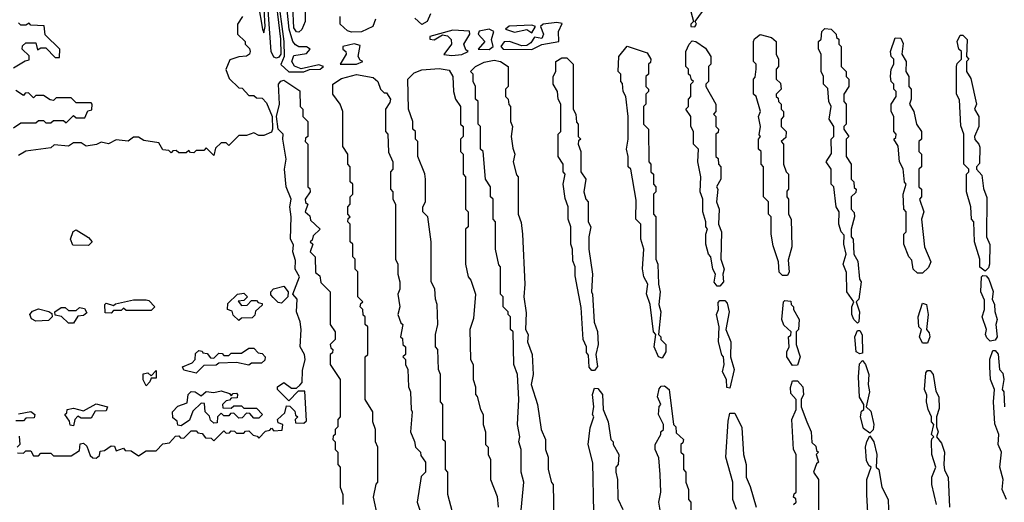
# Model space of a CAD drawing. Extents: x 2737310 to 2869991, y 870230 to 1012730.
# Tile 271 of 479: x 2780660 to 2784591, y 945284 to 947212. Entities that reach past the tile are written whole.
import ezdxf

# ---------------------------------------------------------------- set-up
doc = ezdxf.new("R2010")
doc.units = 0

msp = doc.modelspace()

# ---------------------------------------------------------------- linework, layer by layer
at = {"layer": '0CON02XD'}
for points in [[(2781775, 947162.5), (2781765, 947163.3), (2781755, 947180), (2781750.8, 947265), (2781744.4, 947285), (2781746.7, 947325), (2781734.5, 947365), (2781743.3, 947415), (2781735, 947520), (2781747, 947507), (2781773, 947383), (2781787.5, 947345), (2781790, 947285), (2781800, 947265), (2781800, 947205), (2781787, 947173), (2781775, 947162.5)], [(2781685, 947058.1), (2781675, 947062.5), (2781664.5, 947085), (2781646.8, 947325), (2781650.5, 947349.5), (2781662.5, 947367.5), (2781676.3, 947346.3), (2781701.4, 947135), (2781702.1, 947075), (2781695, 947061.9), (2781685, 947058.1)], [(2781795, 947003.8), (2781817, 947013), (2781860, 947015), (2781872.5, 947025), (2781855, 947032.5), (2781783.6, 947016.4), (2781757.2, 947027.2), (2781746.5, 947045), (2781755, 947069.4), (2781805, 947076.7), (2781820, 947095), (2781805, 947103.3), (2781775, 947103.8), (2781761.3, 947111.3), (2781750.6, 947125), (2781736.2, 947175), (2781717.7, 947355)], [(2781612.5, 947275), (2781630, 947175), (2781635, 947160), (2781640, 947185), (2781632.2, 947325)], [(2781689.1, 947315), (2781714.1, 947125), (2781715.6, 947065), (2781702.7, 947032.7), (2781735, 947004), (2781795, 947003.8)], [(2782300, 947235), (2782287.5, 947205), (2782265, 947193.3)], [(2783355, 947183.3), (2783362.5, 947195), (2783357.5, 947205), (2783386.2, 947245), (2783387, 947257), (2783350, 947255), (2783340, 947245), (2783350, 947205), (2783340, 947195), (2783340, 947185), (2783355, 947183.3)], [(2780635, 947020), (2780681.7, 947048.3), (2780698.3, 947051.7), (2780698.3, 947068.3), (2780670, 947095), (2780671.7, 947108.3), (2780685, 947120), (2780725, 947120), (2780731.7, 947091.7), (2780745, 947100), (2780765, 947100), (2780801.7, 947061.7), (2780818.3, 947061.7), (2780820, 947095), (2780761.7, 947151.7), (2780758.3, 947188.3), (2780705, 947190), (2780698.3, 947198.3), (2780685, 947190), (2780665, 947190), (2780655, 947200)], [(2781550, 947225), (2781530, 947195), (2781530, 947155), (2781560, 947125), (2781560, 947115), (2781577, 947097), (2781580, 947085), (2781577.5, 947075), (2781565, 947066.7), (2781535, 947064), (2781498.8, 947051.2), (2781483.6, 947013.6), (2781497, 946977), (2781535, 946940), (2781548.3, 946938.3), (2781575, 946910), (2781595, 946910), (2781605, 946900), (2781628.3, 946898.3), (2781645, 946880), (2781667.5, 946825), (2781670, 946775), (2781665, 946762.5), (2781635, 946750), (2781615, 946750), (2781595, 946760), (2781565, 946750), (2781535, 946750), (2781495, 946710), (2781485, 946720), (2781465, 946720), (2781441.7, 946698.3), (2781435, 946670), (2781405, 946700), (2781395, 946690), (2781365, 946690), (2781355, 946680), (2781341.7, 946681.7), (2781335, 946690), (2781325, 946680), (2781295, 946680), (2781285, 946690), (2781271.7, 946688.3), (2781265, 946680), (2781255, 946690), (2781231.7, 946691.7), (2781215, 946720), (2781155, 946730), (2781135, 946742.5), (2781115, 946742.5), (2781093, 946727), (2781045, 946732.5), (2781015, 946716.7), (2780985, 946722.5), (2780967, 946713), (2780925, 946707.5), (2780905, 946720), (2780875, 946720), (2780855, 946707.5), (2780798.3, 946711.7), (2780785, 946700), (2780685, 946687.5), (2780655, 946670)], [(2781985, 947162.5), (2781968.3, 947168.3), (2781940, 947195), (2781940, 947225)], [(2782080, 947215), (2782070, 947185), (2782025, 947163.3), (2781985, 947162.5)], [(2782265, 947193.3), (2782238.3, 947218.3)], [(2782705, 947093.3), (2782745, 947112.5), (2782812.5, 947125), (2782810.8, 947165), (2782826.4, 947196.4), (2782805, 947201.2), (2782750, 947195), (2782740, 947185), (2782751.2, 947155), (2782745, 947137.5), (2782715, 947142.5), (2782700.7, 947119.3), (2782685, 947108.8), (2782665, 947108), (2782615.6, 947125.6), (2782595, 947124), (2782581.2, 947105), (2782590, 947095), (2782705, 947093.3)], [(2782385, 947068.8), (2782425, 947073.8), (2782450, 947085), (2782441.2, 947091.2), (2782432.9, 947115), (2782457.5, 947155), (2782456.1, 947166.1), (2782389.3, 947170.7), (2782297.5, 947145), (2782297.5, 947135), (2782315, 947131.2), (2782348.3, 947151.7), (2782368.3, 947148.3), (2782383.1, 947133.1), (2782384.3, 947115), (2782353.3, 947073.3), (2782385, 947068.8)], [(2782535, 947093.8), (2782550, 947105), (2782543.6, 947133.6), (2782552.5, 947165), (2782535, 947173.8), (2782494, 947166), (2782490, 947155), (2782517.5, 947125), (2782490, 947095), (2782535, 947093.8)], [(2782705, 947160), (2782720, 947185), (2782705, 947190), (2782614.1, 947185.9), (2782600, 947175), (2782635, 947162), (2782685, 947173.3), (2782705, 947160)], [(2784005, 946000), (2783990, 946015), (2783982.5, 946035), (2783982.5, 946065), (2783990, 946085), (2783962.5, 946125), (2783961.7, 946201.7), (2783947.5, 946235), (2783960, 946275), (2783950, 946315), (2783951.7, 946351.7), (2783940, 946365), (2783930, 946395), (2783932.5, 946445), (2783920, 946465), (2783910, 946545), (2783900, 946555), (2783900, 946615), (2783880, 946645), (2783901.7, 946678.3), (2783900, 946735), (2783910, 946745), (2783910, 946785), (2783892.5, 946815), (2783900, 946865), (2783890, 946885), (2783887, 946937), (2783870, 946955), (2783870, 946985), (2783860, 947005), (2783860, 947075), (2783850, 947095), (2783850, 947125), (2783860, 947135), (2783862.5, 947165), (2783875, 947176.7), (2783900, 947175), (2783920, 947155), (2783921.7, 947141.7), (2783930, 947135), (2783930, 947115), (2783940, 947105), (2783940, 947025), (2783960, 947005), (2783960, 946985), (2783970, 946975), (2783970, 946945), (2783950, 946915), (2783950, 946885), (2783960, 946875), (2783960, 946795), (2783950, 946785), (2783950, 946775), (2783970, 946745), (2783960, 946735), (2783960, 946665), (2783980, 946635), (2783980, 946575), (2783990, 946565), (2783991.7, 946541.7), (2784000, 946535), (2783998.3, 946521.7), (2783980, 946505), (2783980, 946455), (2783991.7, 946441.7), (2783993.3, 946425), (2783980, 946375), (2783980, 946345), (2783987.5, 946335), (2783990, 946275), (2784007, 946247), (2784012.5, 946175), (2784020, 946165), (2784010, 946095), (2784000, 946085), (2784012.5, 946045), (2784010, 946005), (2784005, 946000)], [(2783455, 946147.5), (2783445, 946147.5), (2783433, 946163), (2783437.5, 946195), (2783427.5, 946215), (2783420, 946265), (2783410, 946275), (2783400, 946315), (2783400, 946355), (2783406.7, 946376.7), (2783400, 946385), (2783400, 946405), (2783387.5, 946445), (2783387.5, 946495), (2783377.5, 946525), (2783380, 946585), (2783367.5, 946645), (2783370, 946695), (2783350, 946715), (2783350, 946765), (2783340, 946785), (2783340, 946825), (2783320, 946855), (2783330, 946865), (2783330, 946895), (2783340, 946905), (2783340, 946955), (2783350, 946965), (2783341.7, 946971.7), (2783338.3, 946988.3), (2783330, 946995), (2783330, 947015), (2783320, 947025), (2783320, 947085), (2783332.5, 947115), (2783345, 947127.5), (2783360, 947125), (2783398.3, 947098.3), (2783420, 947065), (2783420, 947035), (2783410, 947025), (2783410, 946965), (2783400, 946955), (2783400, 946945), (2783440, 946875), (2783440, 946845), (2783430, 946835), (2783440, 946825), (2783440, 946785), (2783450, 946775), (2783448.3, 946761.7), (2783440, 946755), (2783440, 946665), (2783448.3, 946658.3), (2783450, 946635), (2783460, 946625), (2783460, 946575), (2783442.5, 946545), (2783447.5, 946535), (2783442.5, 946485), (2783452.5, 946455), (2783450, 946395), (2783462.5, 946365), (2783460, 946255), (2783473.3, 946215), (2783467.5, 946195), (2783470, 946165), (2783455, 946147.5)], [(2783725, 946190), (2783705, 946190), (2783693, 946203), (2783690, 946245), (2783668.3, 946308.3), (2783660, 946355), (2783660, 946425), (2783650, 946435), (2783650, 946485), (2783630, 946505), (2783630, 946625), (2783620, 946635), (2783620, 946685), (2783610, 946695), (2783610, 946735), (2783617.5, 946745), (2783612.5, 946752.5), (2783617.5, 946785), (2783610, 946825), (2783617.5, 946845), (2783600, 946905), (2783590, 946915), (2783590, 946975), (2783597, 946983), (2783600, 947015), (2783600, 947035), (2783590, 947045), (2783590, 947125), (2783593.6, 947136.4), (2783617, 947153), (2783661.7, 947141.7), (2783680, 947125), (2783680, 947075), (2783690, 947055), (2783690, 947025), (2783680, 947015), (2783680, 946975), (2783698.3, 946958.3), (2783700, 946935), (2783680, 946915), (2783680, 946905), (2783688.3, 946898.3), (2783690, 946885), (2783700, 946875), (2783700, 946855), (2783710, 946845), (2783710, 946825), (2783700, 946815), (2783700, 946785), (2783720, 946765), (2783718.3, 946741.7), (2783700, 946725), (2783710, 946715), (2783710, 946635), (2783720, 946605), (2783730, 946595), (2783730, 946535), (2783723, 946527), (2783722.5, 946505), (2783730, 946495), (2783730, 946435), (2783740, 946415), (2783742.5, 946305), (2783728.3, 946251.7), (2783732.5, 946205), (2783725, 946190)], [(2784265, 946200), (2784245, 946200), (2784227.5, 946215), (2784221.7, 946251.7), (2784210, 946265), (2784190, 946315), (2784190, 946355), (2784200, 946365), (2784200, 946445), (2784190, 946455), (2784187.5, 946515), (2784200, 946555), (2784192.5, 946562.5), (2784187, 946617), (2784172.5, 946645), (2784167, 946707), (2784150, 946735), (2784158.3, 946741.7), (2784160, 946755), (2784150, 946765), (2784150, 946825), (2784140, 946845), (2784140, 946875), (2784160, 946905), (2784160, 946925), (2784150, 946935), (2784150, 946955), (2784140, 946965), (2784137.5, 946985), (2784140, 947015), (2784150, 947035), (2784150, 947055), (2784140, 947065), (2784137.5, 947085), (2784155, 947140), (2784178.3, 947138.3), (2784187, 947117), (2784182.5, 947075), (2784200, 947045), (2784197.5, 947005), (2784210, 946985), (2784210, 946945), (2784220, 946935), (2784220, 946895), (2784212.5, 946875), (2784230, 946845), (2784240, 946795), (2784260, 946765), (2784260, 946735), (2784250, 946725), (2784250, 946685), (2784260, 946675), (2784260, 946625), (2784250, 946615), (2784250, 946545), (2784260, 946535), (2784260, 946505), (2784252.5, 946495), (2784270, 946445), (2784260, 946415), (2784272.5, 946305), (2784297.5, 946245), (2784288.3, 946221.7), (2784265, 946200)], [(2784515, 946207.5), (2784493.6, 946223.6), (2784493.3, 946255), (2784472.5, 946325), (2784470, 946405), (2784460, 946415), (2784457.5, 946465), (2784440, 946525), (2784440, 946595), (2784450, 946605), (2784450, 946615), (2784430, 946635), (2784430, 946755), (2784418.3, 946788.3), (2784411.7, 946891.7), (2784400, 946915), (2784400, 947025), (2784403, 947037), (2784420, 947055), (2784420, 947085), (2784410, 947095), (2784402.5, 947125), (2784415, 947150), (2784425, 947150), (2784443, 947133), (2784440, 947065), (2784450, 947055), (2784440, 947045), (2784440, 947005), (2784457, 946977), (2784480, 946875), (2784472.5, 946855), (2784490, 946825), (2784490, 946785), (2784472.5, 946745), (2784473, 946733), (2784490, 946715), (2784493, 946703), (2784491.7, 946638.3), (2784480, 946625), (2784480, 946615), (2784501.7, 946591.7), (2784508.3, 946538.3), (2784521.7, 946501.7), (2784520, 946345), (2784533.6, 946313.6), (2784532.5, 946235), (2784528.8, 946221.2), (2784515, 946207.5)], [(2782005, 947034), (2782030, 947045), (2782020, 947050), (2782012, 947065), (2782018.8, 947108.8), (2781995, 947116), (2781950, 947105), (2781950, 947095), (2781962.5, 947085), (2781963.3, 947075), (2781940, 947035), (2782005, 947034)], [(2783225, 945860), (2783210, 945865), (2783193.3, 945905), (2783200, 945955), (2783190, 945965), (2783177.5, 946075), (2783163, 946117), (2783167.5, 946155), (2783152.5, 946185), (2783147, 946217), (2783152.5, 946295), (2783140, 946335), (2783140, 946395), (2783120, 946415), (2783121.7, 946491.7), (2783100, 946615), (2783090, 946625), (2783090, 946665), (2783082.5, 946695), (2783090, 946735), (2783090, 946825), (2783080, 946905), (2783070, 946925), (2783067, 946957), (2783060, 946965), (2783060, 946995), (2783050, 947005), (2783052.5, 947065), (2783085, 947106.2), (2783165, 947080), (2783180, 947055), (2783178.3, 947041.7), (2783170, 947035), (2783170, 946995), (2783160, 946985), (2783160, 946945), (2783170, 946935), (2783170, 946925), (2783160, 946915), (2783160, 946875), (2783150, 946865), (2783150, 946795), (2783170, 946775), (2783172.5, 946645), (2783180, 946635), (2783180, 946605), (2783190, 946595), (2783190, 946555), (2783200, 946545), (2783200, 946525), (2783190, 946515), (2783190, 946435), (2783200, 946425), (2783200, 946255), (2783207.5, 946235), (2783210, 946155), (2783217.5, 946125), (2783212.5, 946075), (2783220, 946045), (2783210, 945955), (2783220, 945945), (2783220, 945935), (2783240, 945915), (2783240, 945885), (2783225, 945860)], [(2782660, 945225), (2782672.5, 945365), (2782662.5, 945405), (2782662.5, 945495), (2782652.5, 945525), (2782657.5, 945545), (2782647.5, 945595), (2782652.5, 945695), (2782647.5, 945795), (2782632.5, 945835), (2782630, 945965), (2782620, 945975), (2782620, 946025), (2782610, 946035), (2782610, 946045), (2782590, 946065), (2782590, 946105), (2782580, 946115), (2782580, 946225), (2782573, 946233), (2782560, 946295), (2782560, 946405), (2782550, 946415), (2782550, 946495), (2782540, 946505), (2782540, 946545), (2782520, 946575), (2782510, 946685), (2782500, 946695), (2782500, 946785), (2782490, 946795), (2782490, 946885), (2782480, 946895), (2782480, 946945), (2782470, 946965), (2782470, 946995), (2782460, 947005), (2782480, 947025), (2782515, 947042.5), (2782555, 947050), (2782580, 947045), (2782610, 947025), (2782610, 946945), (2782600, 946935), (2782600, 946905), (2782610, 946895), (2782613, 946873), (2782620, 946865), (2782620, 946805), (2782627.5, 946785), (2782622.5, 946745), (2782628.3, 946698.3), (2782637.5, 946675), (2782630, 946645), (2782643, 946593), (2782650, 946585), (2782650, 946435), (2782661.7, 946401.7), (2782667.5, 946355), (2782677.5, 946155), (2782672.5, 946105), (2782681.7, 946041.7), (2782680, 945975), (2782690, 945955), (2782687.5, 945925), (2782706.7, 945875), (2782710, 945795), (2782702.5, 945755), (2782727.5, 945675), (2782742.5, 945575), (2782760, 945535), (2782760, 945495), (2782770, 945465), (2782770, 945415), (2782783, 945363), (2782790, 945355), (2782792.5, 945215)], [(2782955, 945810), (2782945, 945810), (2782933.6, 945823.6), (2782931.7, 945871.7), (2782923, 945883), (2782922.5, 945905), (2782910, 945935), (2782901.7, 946061.7), (2782878.3, 946188.3), (2782877.5, 946225), (2782868.3, 946248.3), (2782867.5, 946295), (2782860, 946315), (2782860, 946385), (2782850, 946415), (2782850, 946465), (2782838.3, 946498.3), (2782830, 946555), (2782837.5, 946595), (2782830, 946605), (2782830, 946635), (2782810, 946665), (2782810, 946755), (2782820, 946765), (2782820, 946875), (2782810, 946895), (2782807.5, 946925), (2782790, 946955), (2782790, 946985), (2782800, 947005), (2782800, 947045), (2782825, 947060), (2782845, 947060), (2782870, 947035), (2782870, 946855), (2782880, 946835), (2782883, 946803), (2782890, 946795), (2782890, 946745), (2782900, 946735), (2782891.7, 946728.3), (2782890, 946715), (2782900, 946685), (2782900, 946605), (2782920, 946575), (2782912.5, 946525), (2782920, 946495), (2782930, 946485), (2782930, 946405), (2782940, 946385), (2782932.5, 946345), (2782932.5, 946295), (2782947.5, 946195), (2782942.5, 946125), (2782947.5, 946115), (2782953.9, 946003.9), (2782966.4, 945966.4), (2782970, 945915), (2782960, 945875), (2782967, 945827), (2782955, 945810)], [(2782387.5, 945245), (2782370, 945315), (2782370, 945405), (2782360, 945415), (2782360, 945525), (2782350, 945535), (2782350, 945675), (2782340, 945685), (2782340, 945795), (2782332.5, 945815), (2782330, 945895), (2782320, 945905), (2782320, 945955), (2782330, 945995), (2782327.5, 946075), (2782320, 946095), (2782317, 946137), (2782302.5, 946165), (2782302.5, 946325), (2782290, 946425), (2782270, 946445), (2782270, 946465), (2782280, 946485), (2782280, 946575), (2782277, 946597), (2782250, 946665), (2782250, 946725), (2782240, 946735), (2782240, 946765), (2782230, 946775), (2782230, 946805), (2782212.5, 946855), (2782210, 946975), (2782235, 947000), (2782265, 947012.5), (2782335, 947016.7), (2782375, 947010), (2782390, 946985), (2782392.5, 946925), (2782400, 946895), (2782420, 946865), (2782420, 946795), (2782430, 946785), (2782430, 946745), (2782420, 946735), (2782420, 946685), (2782430, 946675), (2782430, 946595), (2782440, 946585), (2782440, 946455), (2782450, 946445), (2782450, 946385), (2782440, 946375), (2782440, 946235), (2782450, 946185), (2782461.7, 946171.7), (2782480, 946115), (2782471.7, 946018.3), (2782457.5, 945975), (2782460, 945855), (2782470, 945835), (2782470, 945775), (2782480, 945745), (2782480, 945715), (2782487, 945707), (2782500, 945655), (2782510, 945635), (2782510, 945595), (2782520, 945565), (2782520, 945515), (2782530, 945505), (2782530, 945475), (2782540, 945455), (2782540, 945375), (2782567, 945307), (2782570, 945265)], [(2780651.7, 945481.7), (2780675, 945480), (2780685, 945490), (2780705, 945490), (2780715, 945470), (2780735, 945470), (2780745, 945480), (2780785, 945480), (2780795, 945470), (2780865, 945470), (2780898.3, 945491.7), (2780901.7, 945518.3), (2780915, 945520), (2780928.3, 945508.3), (2780941.7, 945471.7), (2780951.7, 945461.7), (2780965, 945460), (2780978.3, 945471.7), (2780981.7, 945488.3), (2780998.3, 945491.7), (2781025, 945510), (2781038.3, 945508.3), (2781045, 945490), (2781075, 945500), (2781081.7, 945491.7), (2781105, 945490), (2781135, 945470), (2781165, 945490), (2781205, 945490), (2781231.7, 945518.3), (2781258.3, 945521.7), (2781281.7, 945548.3), (2781295, 945550), (2781301.7, 945541.7), (2781315, 945540), (2781345, 945570), (2781365, 945570), (2781371.7, 945561.7), (2781388.3, 945558.3), (2781401.7, 945541.7), (2781425, 945540), (2781435, 945530), (2781475, 945570), (2781485, 945560), (2781498.3, 945561.7), (2781505, 945570), (2781518.3, 945568.3), (2781525, 945560), (2781555, 945560), (2781561.7, 945568.3), (2781575, 945570), (2781591.7, 945551.7), (2781608.3, 945548.3), (2781615, 945540), (2781641.7, 945568.3), (2781658.3, 945571.7), (2781665, 945580), (2781675, 945570), (2781708.3, 945571.7), (2781710, 945595), (2781691.7, 945601.7), (2781690, 945615), (2781718.3, 945641.7), (2781725, 945670), (2781738.3, 945668.3), (2781758.3, 945648.3), (2781761.7, 945631.7), (2781770, 945625), (2781760, 945615), (2781761.7, 945601.7), (2781795, 945600), (2781805, 945610), (2781798.3, 945728.3), (2781771.7, 945728.3), (2781735, 945690), (2781690, 945735), (2781690, 945745), (2781715, 945762.5), (2781745, 945740), (2781765, 945740), (2781778.3, 945751.7), (2781787.5, 945762.5), (2781789.3, 945810.7), (2781800, 945855), (2781796.7, 945875), (2781780, 945905), (2781783.3, 945975), (2781780, 946005), (2781765.8, 946045), (2781767.5, 946095), (2781750, 946115), (2781776.7, 946185), (2781760, 946215), (2781760.7, 946250.7), (2781750, 946285), (2781753, 946313), (2781741.2, 946335), (2781744, 946425), (2781738.1, 946465), (2781743.8, 946495), (2781723.9, 946543.9), (2781717.5, 946615), (2781723.8, 946655), (2781710, 946735), (2781712.5, 946755), (2781692.5, 946775), (2781686, 946825), (2781697.5, 946875), (2781694, 946955), (2781702.9, 946967.1), (2781715, 946971.2), (2781778.3, 946928.3), (2781780, 946865), (2781790, 946855), (2781790, 946825), (2781810, 946805), (2781810, 946745), (2781801.7, 946738.3), (2781800, 946725), (2781810, 946715), (2781810, 946545), (2781818.3, 946538.3), (2781820, 946525), (2781800, 946495), (2781801.7, 946481.7), (2781810, 946475), (2781800, 946445), (2781818.3, 946428.3), (2781821.7, 946411.7), (2781860, 946375), (2781831.7, 946348.3), (2781828.3, 946331.7), (2781820, 946325), (2781830, 946315), (2781820, 946285), (2781840, 946265), (2781841.7, 946201.7), (2781858.3, 946188.3), (2781861.7, 946161.7), (2781900, 946125), (2781900, 945995), (2781920, 945965), (2781920, 945935), (2781900, 945915), (2781901.7, 945901.7), (2781910, 945895), (2781908.3, 945881.7), (2781900, 945875), (2781900, 945835), (2781940, 945775), (2781940, 945625), (2781930, 945615), (2781930, 945585), (2781920, 945575), (2781920, 945555), (2781911.7, 945548.3), (2781910, 945535), (2781920, 945525), (2781920, 945495), (2781930, 945485), (2781930, 945435), (2781940, 945425), (2781940, 945345), (2781950, 945315), (2781950, 945275)], [(2782090, 945225), (2782072.5, 945305), (2782083, 945357), (2782090, 945365), (2782090, 945505), (2782080, 945525), (2782080, 945575), (2782070, 945605), (2782070, 945645), (2782040, 945695), (2782040, 945865), (2782050, 945875), (2782050, 945985), (2782040, 945995), (2782040, 946025), (2782031.7, 946031.7), (2782030, 946055), (2782020, 946065), (2782021.7, 946078.3), (2782030, 946085), (2782010, 946105), (2782010, 946205), (2782000, 946215), (2782000, 946255), (2781990, 946265), (2781990, 946315), (2781980, 946325), (2781980, 946395), (2781970, 946405), (2781971.7, 946418.3), (2781980, 946425), (2781970, 946435), (2781970, 946465), (2781980, 946475), (2781980, 946505), (2781990, 946515), (2781990, 946555), (2781980, 946565), (2781980, 946625), (2781970, 946635), (2781970, 946675), (2781950, 946705), (2781950, 946845), (2781940, 946875), (2781910, 946915), (2781910, 946955), (2781945, 946977.5), (2782005, 946993.3), (2782071.7, 946981.7), (2782090, 946965), (2782100, 946935), (2782115, 946920), (2782125, 946920), (2782140, 946895), (2782138.3, 946881.7), (2782120, 946855), (2782120, 946765), (2782130, 946755), (2782133, 946683), (2782150, 946645), (2782150, 946615), (2782140, 946605), (2782140, 946535), (2782150, 946525), (2782150, 946495), (2782160, 946475), (2782160, 946255), (2782170, 946235), (2782170, 946195), (2782177.5, 946165), (2782177.5, 946135), (2782170, 946115), (2782177.5, 946065), (2782170, 946035), (2782181.7, 946001.7), (2782190, 945995), (2782180, 945945), (2782188.3, 945938.3), (2782190, 945915), (2782200, 945905), (2782200, 945875), (2782190, 945865), (2782200, 945855), (2782200, 945835), (2782210, 945815), (2782212.5, 945745), (2782220, 945725), (2782222.5, 945655), (2782227.5, 945645), (2782220, 945565), (2782237, 945527), (2782240, 945505), (2782260, 945485), (2782261.7, 945471.7), (2782280, 945445), (2782280, 945405), (2782263, 945387), (2782247.5, 945285), (2782270, 945215)], [(2780635, 946780), (2780665, 946800), (2780725, 946800), (2780735, 946810), (2780755, 946810), (2780765, 946800), (2780785, 946800), (2780795, 946810), (2780835, 946810), (2780845, 946800), (2780875, 946830), (2780885, 946820), (2780920, 946820), (2780931.7, 946848.3), (2780948.3, 946851.7), (2780950, 946875), (2780945, 946880), (2780885, 946880), (2780865, 946900), (2780805, 946900), (2780795, 946890), (2780781.7, 946891.7), (2780755, 946910), (2780725, 946910), (2780715, 946900), (2780695, 946920), (2780681.7, 946918.3), (2780675, 946910), (2780645, 946930)], [(2780935, 946310), (2780871.7, 946311.7), (2780862.5, 946335), (2780873.6, 946366.4), (2780885, 946372.5), (2780935, 946342.5), (2780950, 946325), (2780935, 946310)], [(2784535, 945927.5), (2784521.7, 945941.7), (2784516.7, 945955), (2784520, 945975), (2784502.5, 946025), (2784512.5, 946055), (2784511.7, 946091.7), (2784497.5, 946125), (2784500, 946185), (2784505, 946190), (2784518.3, 946188.3), (2784530, 946175), (2784546.4, 946126.4), (2784542.5, 946095), (2784552.5, 946075), (2784553, 946047), (2784562.5, 946015), (2784557.5, 945995), (2784562.5, 945945), (2784555, 945932.5), (2784535, 945927.5)], [(2781705, 946080), (2781691.7, 946081.7), (2781671.7, 946101.7), (2781662.5, 946112.5), (2781662.5, 946125), (2781673, 946137), (2781715, 946147.5), (2781732.5, 946125), (2781730, 946105), (2781705, 946080)], [(2781535, 946010), (2781511.7, 946031.7), (2781508.3, 946048.3), (2781490, 946055), (2781491.7, 946078.3), (2781530, 946115), (2781555, 946120), (2781570, 946105), (2781555, 946090), (2781531.7, 946088.3), (2781545, 946070), (2781568.3, 946071.7), (2781585, 946090), (2781605, 946090), (2781611.7, 946081.7), (2781628.3, 946078.3), (2781628.3, 946071.7), (2781601.7, 946048.3), (2781598.3, 946031.7), (2781588.3, 946021.7), (2781545, 946020), (2781535, 946010)], [(2780725, 946007.5), (2780707, 946017), (2780700, 946035), (2780711.7, 946048.3), (2780735, 946057.5), (2780777, 946047), (2780788.3, 946038.3), (2780790, 946025), (2780775, 946010), (2780725, 946007.5)], [(2780875, 946000), (2780855, 946000), (2780827, 946027), (2780801.7, 946031.7), (2780800, 946045), (2780825, 946062.5), (2780841.7, 946061.7), (2780855, 946050), (2780885, 946050), (2780898.3, 946061.7), (2780918.3, 946058.3), (2780928.3, 946041.7), (2780915, 946030), (2780891.7, 946028.3), (2780875, 946000)], [(2781025, 946040), (2781001.7, 946041.7), (2781000, 946075), (2781005, 946080), (2781035, 946070), (2781043, 946077), (2781115, 946092.5), (2781165, 946092.5), (2781175, 946090), (2781200, 946065), (2781185, 946050), (2781085, 946050), (2781075, 946060), (2781065, 946050), (2781035, 946050), (2781025, 946040)], [(2783495, 945740), (2783483, 945743), (2783482.5, 945775), (2783466.7, 945805), (2783472.5, 945835), (2783470, 945865), (2783463, 945873), (2783450, 945925), (2783452.5, 945985), (2783442.5, 946035), (2783450, 946055), (2783448.3, 946081.7), (2783455, 946090), (2783475, 946090), (2783485, 946080), (2783492.5, 946045), (2783480, 945975), (2783500, 945925), (2783497.5, 945865), (2783513.3, 945815), (2783495, 945740)], [(2783745, 945830), (2783722.5, 945865), (2783722.5, 945885), (2783732.5, 945905), (2783730, 945945), (2783738.3, 945951.7), (2783740, 945965), (2783711.2, 945991.2), (2783702.5, 946015), (2783710, 946085), (2783715, 946090), (2783738.3, 946088.3), (2783740, 946075), (2783750, 946065), (2783750, 946055), (2783772.5, 946015), (2783770, 945975), (2783760, 945965), (2783760, 945915), (2783776.7, 945865), (2783765, 945832.5), (2783745, 945830)], [(2784285, 945920), (2784265, 945920), (2784252.5, 945945), (2784260, 945975), (2784250, 945985), (2784247.5, 946025), (2784265, 946080), (2784280, 946075), (2784287.5, 946035), (2784280, 945975), (2784291.7, 945961.7), (2784293.3, 945945), (2784285, 945920)], [(2784015, 945877.5), (2784000, 945885), (2783993.8, 945945), (2784005, 945970), (2784015, 945970), (2784023.3, 945953.3), (2784025, 945880), (2784015, 945877.5)], [(2781365, 945800), (2781315, 945812.5), (2781310, 945825), (2781348.3, 945841.7), (2781360, 945855), (2781361.7, 945878.3), (2781375, 945890), (2781388.3, 945888.3), (2781391.7, 945881.7), (2781408.3, 945878.3), (2781421.7, 945861.7), (2781435, 945860), (2781455, 945880), (2781468.3, 945878.3), (2781475, 945870), (2781495, 945870), (2781505, 945880), (2781545, 945880), (2781575, 945900), (2781595, 945900), (2781611.7, 945881.7), (2781628.3, 945878.3), (2781640, 945865), (2781638.3, 945851.7), (2781625, 945840), (2781585, 945840), (2781575, 945832.5), (2781525, 945842.5), (2781455, 945840), (2781445, 945832.5), (2781395, 945830), (2781365, 945800)], [(2784600, 945295), (2784583.3, 945335), (2784586.7, 945375), (2784573.3, 945425), (2784580, 945485), (2784566.7, 945515), (2784570, 945555), (2784553, 945597), (2784547.5, 945685), (2784552.5, 945735), (2784536.7, 945775), (2784533.3, 945825), (2784533.6, 945856.4), (2784545, 945890), (2784555, 945890), (2784566.4, 945876.4), (2784572.5, 945815), (2784585, 945800), (2784590, 945775), (2784582.5, 945735), (2784590, 945725), (2784592.5, 945665)], [(2784055, 945560), (2784029.3, 945579.3), (2784016.7, 945625), (2784021.2, 945648.8), (2784030, 945655), (2784030, 945675), (2784013.6, 945703.6), (2784008.8, 945785), (2784013, 945837), (2784025, 945850), (2784037.5, 945835), (2784050, 945795), (2784047.5, 945755), (2784053.3, 945725), (2784040, 945665), (2784058.8, 945648.8), (2784070, 945595), (2784067, 945573), (2784055, 945560)], [(2781165, 945750), (2781153, 945773), (2781153, 945797), (2781171.7, 945801.7), (2781185, 945790), (2781205, 945810), (2781205, 945780), (2781185, 945780), (2781180, 945765), (2781165, 945750)], [(2784320, 945275), (2784302.5, 945355), (2784302.5, 945385), (2784317.5, 945425), (2784302.5, 945475), (2784300, 945525), (2784301.7, 945538.3), (2784310, 945545), (2784300, 945555), (2784310, 945595), (2784300, 945605), (2784300, 945625), (2784286.7, 945655), (2784280, 945685), (2784281.7, 945711.7), (2784272.5, 945735), (2784278.3, 945801.7), (2784285, 945810), (2784295, 945810), (2784307.5, 945795), (2784318.3, 945728.3), (2784330, 945705), (2784330.7, 945659.3), (2784320, 945625), (2784320, 945585), (2784327.5, 945565), (2784320, 945545), (2784340.7, 945520.7), (2784352.5, 945485), (2784350, 945435), (2784353, 945413), (2784367.5, 945385), (2784372.5, 945265)], [(2783228.3, 945188.3), (2783212.5, 945285), (2783220, 945325), (2783217.5, 945395), (2783211.7, 945461.7), (2783197.5, 945495), (2783197.5, 945515), (2783220, 945555), (2783220, 945565), (2783230, 945575), (2783230, 945595), (2783210, 945635), (2783213, 945667), (2783220, 945675), (2783206.7, 945705), (2783213, 945737), (2783221.7, 945748.3), (2783235, 945750), (2783252.5, 945735), (2783270, 945595), (2783280, 945585), (2783281.7, 945561.7), (2783310, 945535), (2783308.3, 945521.7), (2783300, 945515), (2783300, 945485), (2783310, 945475), (2783310, 945415), (2783320, 945405), (2783320, 945365), (2783330, 945335), (2783330, 945295), (2783340, 945285), (2783340, 945235)], [(2783750, 945275), (2783760, 945285), (2783758.3, 945298.3), (2783750, 945305), (2783751.7, 945318.3), (2783760, 945325), (2783760, 945475), (2783750, 945495), (2783742.5, 945615), (2783760, 945655), (2783760, 945695), (2783739.3, 945719.3), (2783737, 945743), (2783745, 945770), (2783765, 945770), (2783786.7, 945745), (2783790, 945715), (2783780, 945695), (2783780, 945665), (2783802.5, 945605), (2783820, 945565), (2783823, 945523), (2783838.3, 945508.3), (2783841.7, 945491.7), (2783850, 945485), (2783840, 945475), (2783850, 945445), (2783841.7, 945438.3), (2783830, 945405), (2783850, 945375), (2783850, 945245)], [(2781305, 945590), (2781291.7, 945591.7), (2781288.3, 945608.3), (2781271.7, 945621.7), (2781270, 945645), (2781291.7, 945668.3), (2781328.3, 945681.7), (2781332.5, 945715), (2781345, 945726.7), (2781360, 945725), (2781385, 945710), (2781405, 945726.2), (2781435, 945723.3), (2781465, 945730), (2781498.3, 945718.3), (2781505, 945710), (2781511.7, 945718.3), (2781525, 945720), (2781530, 945715), (2781528.3, 945701.7), (2781505, 945700), (2781498.3, 945691.7), (2781485, 945690), (2781470, 945675), (2781471.7, 945661.7), (2781505, 945660), (2781515, 945670), (2781545, 945670), (2781555, 945660), (2781605, 945660), (2781630, 945635), (2781615, 945620), (2781595, 945620), (2781578.3, 945638.3), (2781565, 945640), (2781548.3, 945621.7), (2781535, 945620), (2781515, 945640), (2781501.7, 945638.3), (2781495, 945630), (2781475, 945630), (2781465, 945640), (2781450, 945625), (2781448.3, 945601.7), (2781435, 945600), (2781421.7, 945611.7), (2781418.3, 945628.3), (2781400, 945645), (2781398.3, 945678.3), (2781385, 945680), (2781351.7, 945648.3), (2781338.3, 945611.7), (2781305, 945590)], [(2782952.5, 945245), (2782948.3, 945441.7), (2782930, 945515), (2782938.3, 945581.7), (2782952.5, 945625), (2782947.5, 945635), (2782952.5, 945665), (2782947.5, 945715), (2782955, 945740), (2782968.3, 945738.3), (2782987.5, 945715), (2782990, 945655), (2783010, 945605), (2783020, 945535), (2783030, 945525), (2783030, 945515), (2783052.5, 945475), (2783050, 945435), (2783040, 945425), (2783040, 945405), (2783047.5, 945375), (2783048.3, 945298.3), (2783067.5, 945255)], [(2780875, 945590), (2780861.7, 945591.7), (2780858.3, 945608.3), (2780840, 945635), (2780848.3, 945641.7), (2780850, 945655), (2780875, 945660), (2780915, 945650), (2780965, 945677.5), (2781010, 945665), (2781005, 945650), (2780961.7, 945648.3), (2780945, 945620), (2780905, 945620), (2780891.7, 945628.3), (2780880, 945615), (2780875, 945590)], [(2780655, 945637.5), (2780705, 945647.5), (2780720, 945635), (2780718.3, 945621.7), (2780685, 945620), (2780675, 945610), (2780645, 945610)], [(2783488.3, 945608.3), (2783495, 945640), (2783515, 945640), (2783543, 945583), (2783550, 945475), (2783560, 945435), (2783560, 945385), (2783577, 945347), (2783600, 945265)], [(2783522.5, 945255), (2783507.5, 945295), (2783507.5, 945365), (2783480, 945465), (2783488.3, 945608.3)], [(2780658.3, 945548.3), (2780660, 945515), (2780650, 945505)], [(2784048.3, 945218.3), (2784042.5, 945315), (2784042.5, 945375), (2784060, 945425), (2784050.7, 945430.7), (2784040.7, 945450.7), (2784037.5, 945505), (2784043, 945527), (2784055, 945550), (2784070, 945525), (2784082.5, 945475), (2784080, 945425), (2784090, 945415), (2784102.5, 945345), (2784127.5, 945295), (2784130, 945215)]]:
    msp.add_lwpolyline(points, dxfattribs=at)

doc.saveas('drawing.dxf')
